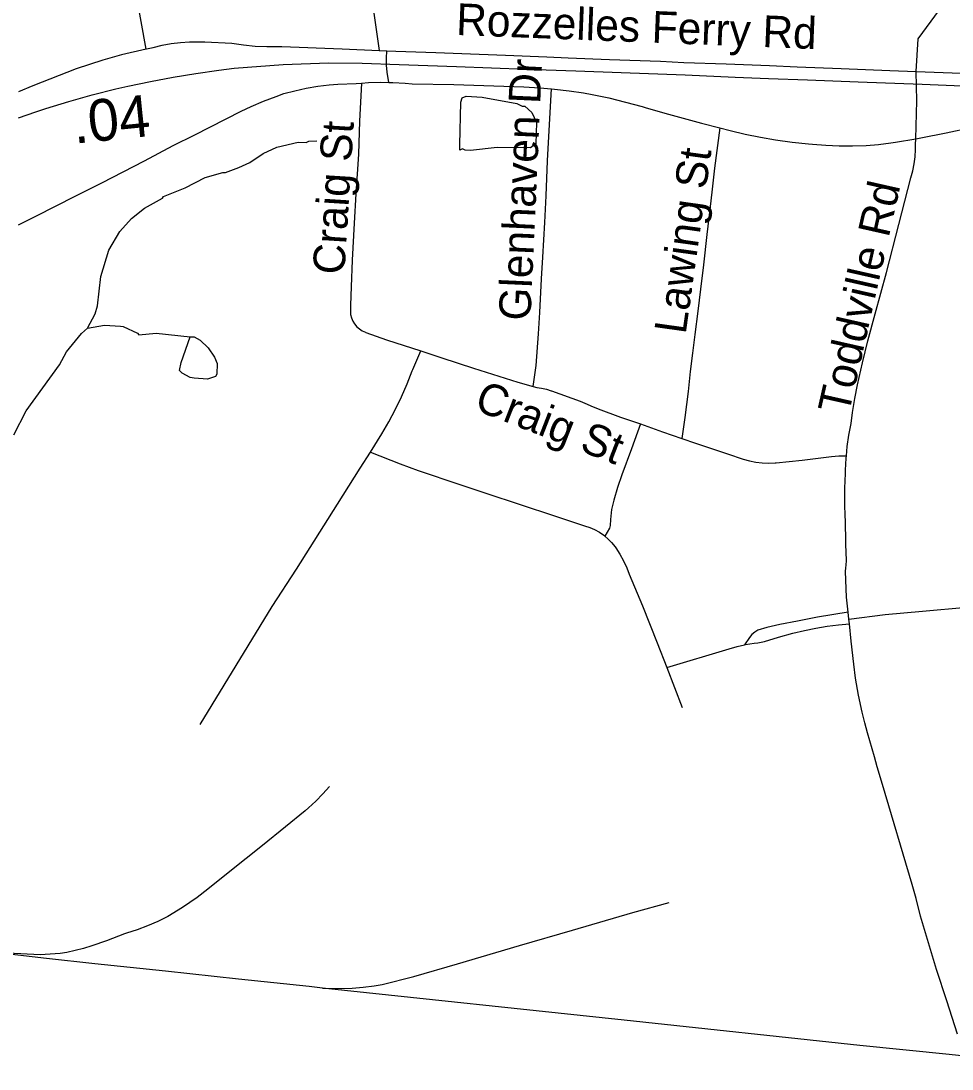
# Model space of a CAD drawing. Extents: x 1383679 to 1536984, y 460658 to 651027.
# Drawn here: x 1426082 to 1428871, y 560161 to 563300 of the extents above; entities that cross this region are included whole.
import ezdxf

# ---------------------------------------------------------------- set-up
doc = ezdxf.new("R2010")
doc.units = 0
for name, color, linetype in [('Exist Hydrographic Misc Water Feature', 7, 'Continuous'), ('Exist Railroad Mainline', 7, 'Continuous'), ('Exist Railroad Spur', 7, 'Continuous'), ('Exist Road Non-System Type 51', 7, 'Continuous'), ('Exist Road Non-System Type 51 Label', 7, 'Continuous'), ('Exist Road Secondary Mileage Hundredths English Label', 7, 'Continuous'), ('Exist Road Secondary Type 51 Attributed', 7, 'Continuous')]:
    doc.layers.add(name, color=color, linetype=linetype)

msp = doc.modelspace()

# ---------------------------------------------------------------- linework, layer by layer
at = {"layer": 'Exist Hydrographic Misc Water Feature'}
for points in [[(1427403.6, 563070), (1427415.7, 563074.4), (1427463.7, 563071.2), (1427567.3, 563052.8), (1427583.2, 563044.4), (1427591.2, 563044.2), (1427612.7, 563025.8), (1427626, 562995.5), (1427624.6, 562931.9), (1427608.3, 562919.9), (1427508.3, 562920.3), (1427428.1, 562912.1), (1427412.2, 562912.5), (1427404.3, 562916.7), (1427396.2, 562912.6), (1427396.5, 562928.9), (1427399.3, 563056.7), (1427403.6, 563070)], [(1426281.2, 562379.3), (1426304.9, 562422.7), (1426311.4, 562446.6), (1426321.4, 562534.3), (1426345.2, 562613.7), (1426378.5, 562668.9), (1426413.3, 562708.1), (1426452, 562739.1), (1426505.8, 562769.1), (1426508.8, 562773.8), (1426573.5, 562800.3), (1426634.2, 562830.8), (1426686.5, 562845.6), (1426694.5, 562845.4), (1426734.9, 562860.4), (1426767.2, 562875.7), (1426807.8, 562902.7), (1426848.3, 562921.7), (1426912.5, 562936.3), (1426936.5, 562935.7), (1426944.6, 562939.5), (1426968.7, 562940.9)], [(1426060.7, 562060.6), (1426098.2, 562131.7), (1426197.3, 562269.3), (1426218.2, 562308.8), (1426263.6, 562363.7), (1426281.2, 562379.3)], [(1426281.2, 562379.3), (1426332, 562388.1), (1426380.4, 562385.4), (1426388, 562384.8), (1426431.2, 562364.6), (1426435.5, 562359.7), (1426486.9, 562364.5), (1426589.1, 562354.1)], [(1426589.1, 562354.1), (1426601.4, 562353.8), (1426619.1, 562343.4), (1426642.6, 562320.8), (1426662, 562292.4), (1426669.6, 562274.2), (1426668.8, 562242.3), (1426664.6, 562234.4), (1426640.4, 562226.9), (1426600.6, 562229.8), (1426588.6, 562232.2), (1426564.9, 562244.7), (1426557.1, 562252.9), (1426561.6, 562276.8), (1426589.1, 562354.1)]]:
    msp.add_lwpolyline(points, dxfattribs=at)
at = {"layer": 'Exist Railroad Mainline'}
for points in [[(1426075, 563009.7), (1426126.4, 563027.7), (1426156.3, 563037.8), (1426225.8, 563058.7), (1426295.8, 563078.2), (1426366.1, 563096.1), (1426401.9, 563104.5), (1426469.7, 563118.8), (1426537.9, 563131.6), (1426606.3, 563142.8), (1426675, 563152.4), (1426720.8, 563158), (1426867.3, 563169.7), (1427003.5, 563174.2), (1427103.6, 563173.2), (1427214.9, 563169.8), (1427386.8, 563163.3), (1427596.6, 563155.8), (1427744.1, 563150.1), (1427879.7, 563144.9), (1428071.1, 563137.9), (1428221, 563131.4), (1428321.4, 563127.8), (1428438.1, 563123.4), (1428589.9, 563117.3), (1428781, 563110), (1428900.8, 563105.4)], [(1426985, 560403.1), (1426945.2, 560407.4), (1426733.9, 560430.1), (1426514.7, 560453.4), (1426303.8, 560475.8), (1426158.8, 560491.4), (1426002.9, 560509.4)], [(1429268.3, 560160.5), (1429235, 560164), (1429076.8, 560181), (1428862.5, 560203.8), (1428594.8, 560231.5), (1427889.2, 560306.7), (1426985, 560403.1)]]:
    msp.add_lwpolyline(points, dxfattribs=at)
at = {"layer": 'Exist Railroad Spur'}
for points in [[(1427005.9, 561007.1), (1426986.1, 560984.5), (1426965.2, 560963), (1426943.2, 560942.6), (1426933.1, 560934.1), (1426874.4, 560885.9), (1426805.8, 560830.5), (1426707.9, 560752.2), (1426641.5, 560699.3), (1426609.6, 560674.7), (1426566.1, 560644.1), (1426521.8, 560617.5), (1426491.9, 560602.9), (1426461.3, 560589.6), (1426430.1, 560577.8), (1426398.4, 560567.5), (1426392.4, 560565.7), (1426338, 560544.4), (1426294, 560529.9), (1426269.7, 560521.8), (1426245, 560515.1), (1426219.9, 560510), (1426199.6, 560507), (1426139.9, 560503), (1426002.9, 560509.4)], [(1426985, 560403.1), (1427041.6, 560402), (1427074.5, 560403), (1427107.2, 560405.5), (1427139.8, 560409.6), (1427164.3, 560413.7), (1427259.2, 560438.2), (1427389.1, 560475.5), (1427575.1, 560530.1), (1427733.8, 560576), (1427915, 560629), (1428023.6, 560659.7)]]:
    msp.add_lwpolyline(points, dxfattribs=at)
at = {"layer": 'Exist Road Non-System Type 51'}
for p, q in [((1427155, 563211.2), (1427178.2, 563210.2)), ((1428561.9, 561508.3), (1428559.6, 561529.4)), ((1428563.5, 561493.9), (1428561.9, 561508.3)), ((1428016.2, 561363.6), (1428062.5, 561243.7))]:
    msp.add_line(p, q, dxfattribs=at)
for points in [[(1428762.9, 563148.7), (1428769.3, 563246.3), (1428857.8, 563367.6), (1428974.2, 563432.8), (1429305, 563456.1)], [(1427138.3, 563330.1), (1427155, 563211.2)], [(1426457.8, 563215.8), (1426478.5, 563220.4), (1426505.4, 563226.9), (1426532.5, 563231.9), (1426559.9, 563235.4), (1426587.4, 563237.2), (1426615, 563237.5), (1426633.1, 563236.9), (1426713.6, 563232.8), (1426748.5, 563228), (1426783.6, 563224.7), (1426818.7, 563223), (1426854, 563222.8), (1426863, 563223), (1427044, 563215.8), (1427155, 563211.2)], [(1427183.9, 563115.9), (1427179.1, 563146.1), (1427177.4, 563167.3), (1427177.2, 563188.6), (1427178.2, 563210.2)], [(1427178.2, 563210.2), (1427204.8, 563209.1), (1427325.2, 563205.1), (1427402.6, 563201.9), (1427532.9, 563197.1), (1427657.2, 563192), (1427721.5, 563189.4), (1427845, 563184.6), (1427997.3, 563178.9), (1428067.4, 563175.1), (1428193.9, 563171.5), (1428323.6, 563166.3), (1428407.2, 563162.7), (1428538.3, 563157.7), (1428684.8, 563151.6), (1428762.9, 563148.7)], [(1428762.1, 562947), (1428764.9, 563060.8), (1428762.9, 563148.7)], [(1428762.9, 563148.7), (1428844.2, 563145.6), (1429031.3, 563138.5)], [(1427101.7, 563113.4), (1427122.6, 563115), (1427159.2, 563116.2), (1427183.9, 563115.9)], [(1427183.9, 563115.9), (1427195.9, 563115.8), (1427232.5, 563113.8), (1427253.7, 563111.9), (1427379, 563109.5), (1427588.3, 563102.2), (1427636.6, 563099), (1427671.1, 563096.4)], [(1426075, 562688.9), (1426128.4, 562716.2), (1426244.9, 562775.1), (1426324, 562815.1), (1426451.9, 562881.2), (1426537.9, 562926.6), (1426603.3, 562958.3), (1426742, 563029.3), (1426771.9, 563043.9), (1426808.9, 563059.7), (1426846.4, 563074), (1426869.4, 563082), (1426902.9, 563090.9), (1426936.8, 563098.3), (1426971, 563104.2), (1427005.4, 563108.5), (1427031.5, 563110.7), (1427086.1, 563112.2), (1427101.7, 563113.4)], [(1427101.7, 563113.4), (1427096.5, 563000.1), (1427092.9, 562900.4), (1427085.6, 562782.3), (1427080.2, 562694.4), (1427074.3, 562583.5), (1427071.4, 562503.9), (1427069.2, 562448.9), (1427069.6, 562420.6), (1427072, 562410.5), (1427075.9, 562400.9), (1427081.2, 562392.1), (1427087.8, 562384.1), (1427095.6, 562377.3), (1427104.3, 562371.7), (1427113.7, 562367.5), (1427114.8, 562367.1), (1427177.4, 562345.1), (1427280, 562311.5)], [(1427616.2, 562204.8), (1427625.1, 562267.8), (1427631.9, 562362.4), (1427635.7, 562426.6), (1427641.5, 562527), (1427645.2, 562592.3), (1427651, 562696.6), (1427655.4, 562775.7), (1427659.6, 562881.3), (1427664.7, 562989.5), (1427671.1, 563096.4)], [(1427671.1, 563096.4), (1427680.4, 563095.7), (1427724, 563090.8), (1427767.4, 563084.4), (1427792.9, 563079.9), (1427843, 563069.2), (1427892.8, 563056.9), (1427942.2, 563043.1), (1427951.2, 563040.4), (1428010.8, 563023.7), (1428120.6, 562993.8), (1428175.7, 562979.8)], [(1428762.1, 562947), (1428777.5, 562949.6), (1428853.2, 562964.2), (1428928.5, 562980.3), (1428986.4, 562993.7), (1429037.5, 563004.5), (1429092, 563013.9), (1429146.8, 563021.8), (1429201.8, 563028), (1429214.3, 563029.2), (1429256.5, 563033.2), (1429298.9, 563035.6), (1429341.3, 563036.5), (1429365.6, 563036.1)], [(1428175.7, 562979.8), (1428159.3, 562858.7), (1428152.1, 562795.9), (1428145.4, 562735), (1428136.8, 562660.2), (1428126.8, 562569.5), (1428117.1, 562496.2), (1428109.6, 562431), (1428100.5, 562360.2), (1428093.4, 562304.8), (1428086.9, 562249.7), (1428080, 562190.4), (1428070.5, 562111.7), (1428061.3, 562049.6)], [(1428175.7, 562979.8), (1428206.5, 562972.1), (1428251.5, 562961.1), (1428296.9, 562951.7), (1428342.5, 562943.8), (1428391.7, 562937), (1428441.1, 562931.7), (1428452.5, 562930.8), (1428492.6, 562927.5), (1428532.8, 562925.8), (1428573, 562925.7), (1428613.2, 562927.1), (1428650.1, 562930), (1428687, 562934.4), (1428701.6, 562936.6), (1428762.1, 562947)], [(1428554.3, 561997.2), (1428557, 562024.8), (1428562, 562059.6), (1428568.5, 562094.2), (1428572.7, 562127.5), (1428579.4, 562168.9), (1428587.7, 562210.1), (1428602.3, 562276), (1428618.5, 562341.6), (1428640.6, 562423), (1428674.3, 562546.5), (1428711.7, 562690), (1428747.3, 562830), (1428753.2, 562850.7), (1428757.6, 562871.8), (1428760.4, 562893.1), (1428761.7, 562914.6), (1428761.6, 562930.1), (1428762.1, 562947)], [(1427128.9, 562008.6), (1427163.3, 562062.8), (1427184.3, 562099.3), (1427204, 562136.5), (1427222.2, 562174.4), (1427238.9, 562212.9), (1427254.2, 562252.1), (1427255.8, 562256.3), (1427280, 562311.5)], [(1427280, 562311.5), (1427342.8, 562290.9), (1427437.5, 562260.1), (1427570.1, 562217.5), (1427616.2, 562204.8)], [(1427616.2, 562204.8), (1427626.9, 562201.8), (1427641.6, 562200.2), (1427656.1, 562197), (1427670.1, 562192.4), (1427670.7, 562192.1), (1427756.6, 562160.9), (1427778.2, 562151.6), (1427788.5, 562146.6), (1427810.5, 562137.6), (1427878.1, 562113.4), (1427937.4, 562092.7)], [(1427937.4, 562092.7), (1427910.3, 562018.2), (1427881.7, 561940.6), (1427869.2, 561902.7), (1427858.2, 561864.3), (1427851.3, 561836.7), (1427847.7, 561806.1), (1427846.7, 561789), (1427845.2, 561780.9), (1427831, 561756.8)], [(1427937.4, 562092.7), (1428003.8, 562069.5), (1428061.3, 562049.6)], [(1428061.3, 562049.6), (1428102.9, 562035.1), (1428197.8, 562003.3), (1428245.4, 561987.6), (1428264, 561982.2), (1428282.9, 561978.3), (1428302.1, 561976), (1428321.4, 561975.2), (1428340.7, 561976.1), (1428343.8, 561976.3), (1428421.9, 561984.6), (1428509.8, 561995.5), (1428531.4, 561997.2), (1428554.3, 561997.2)], [(1426618.7, 561192.6), (1426834.6, 561545.6), (1426907.2, 561657.9), (1427029.8, 561852.7), (1427098, 561959.9), (1427128.9, 562008.6)], [(1427128.9, 562008.6), (1427218, 561973.3), (1427272.1, 561953.6), (1427396.2, 561911.5), (1427474.5, 561885.4), (1427680.3, 561817.1), (1427770.1, 561787.7), (1427785.5, 561782.8), (1427800.3, 561776.4), (1427814.4, 561768.6), (1427827.7, 561759.5), (1427831, 561756.8)], [(1428559.6, 561529.4), (1428554.8, 561574.3), (1428552.1, 561650.6), (1428552.8, 561662), (1428553.9, 561670.2), (1428554.9, 561683.3), (1428553.1, 561732.5), (1428551.2, 561807.5), (1428550.9, 561812.8), (1428549.5, 561856.6), (1428549.7, 561900.5), (1428551.5, 561944.4), (1428551.7, 561954.6), (1428553.6, 561989.8), (1428554.3, 561997.2)], [(1427831, 561756.8), (1427840.1, 561749.1), (1427851.3, 561737.6), (1427861.4, 561725), (1427863.6, 561721.9), (1427876.1, 561702.5), (1427887.2, 561682.3), (1427896.9, 561661.4), (1427904, 561643), (1427943.6, 561547.7), (1427987.9, 561436.8), (1428016.2, 561363.6)], [(1428561.9, 561508.3), (1428670.6, 561521.6), (1428782.3, 561532), (1428915.2, 561543.5), (1429113.4, 561559.6), (1429239.6, 561567.5), (1429361.7, 561577.4), (1429500.6, 561587.1), (1429532.3, 561590.3), (1429559.1, 561591.7)], [(1428559.6, 561529.4), (1428467.7, 561514.4), (1428407.5, 561502), (1428355.3, 561492), (1428315.6, 561483.3), (1428289.1, 561475.2), (1428279.7, 561469.1), (1428271.2, 561461.8), (1428263.8, 561453.3), (1428249.3, 561431.1)], [(1428249.3, 561431.1), (1428252.6, 561431.9), (1428277.9, 561435.8), (1428288.8, 561437), (1428308.7, 561441.3), (1428350.9, 561454.2), (1428393.5, 561465.6), (1428429.3, 561474), (1428463, 561481.2), (1428496.9, 561486.9), (1428531.1, 561491), (1428563.5, 561493.9)], [(1428886.8, 560264.7), (1428854.8, 560365), (1428823.8, 560458.2), (1428775.8, 560618.9), (1428763.1, 560671.7), (1428751.4, 560713.1), (1428662.4, 561012.9), (1428646.9, 561066), (1428638.4, 561095.3), (1428617.1, 561168), (1428609.2, 561197.4), (1428601.6, 561229.4), (1428590.8, 561280.3), (1428581.6, 561331.5), (1428576.3, 561372.9), (1428569, 561442), (1428563.5, 561493.9)], [(1428016.2, 561363.6), (1428202.8, 561419.3), (1428227.5, 561426.4), (1428249.3, 561431.1)]]:
    msp.add_lwpolyline(points, dxfattribs=at)
at = {"layer": 'Exist Road Secondary Type 51 Attributed'}
for points in [[(1426456.8, 563214.9), (1426428.8, 563371.2)], [(1426456.8, 563214.9), (1426383.6, 563198.8), (1426327, 563182.8), (1426247.5, 563156.1), (1426117.8, 563105.4), (1426075, 563087.6)]]:
    msp.add_lwpolyline(points, dxfattribs=at)

# ---------------------------------------------------------------- texts
at = {"layer": 'Exist Road Non-System Type 51 Label'}
for s, rotation, p in [('Rozzelles Ferry Rd', 357.7521, (1427384.4, 563257.9)), ('Glenhaven Dr', 87.4128, (1427607.9, 562400.8)), ('Craig St', 86.4243, (1427050.5, 562538.5)), ('Lawing St', 82.0113, (1428072.8, 562359.3)), ('Toddville Rd', 77.2764, (1428561, 562117.9)), ('Craig St', 338.7502, (1427435.8, 562136.6))]:
    msp.add_text(s, height=95, rotation=rotation, dxfattribs=at).set_placement(p)
at = {"layer": 'Exist Road Secondary Mileage Hundredths English Label'}
msp.add_text('.04', height=125, rotation=5.7558, dxfattribs=at).set_placement((1426242.7, 562932.1))

doc.saveas('drawing.dxf')
